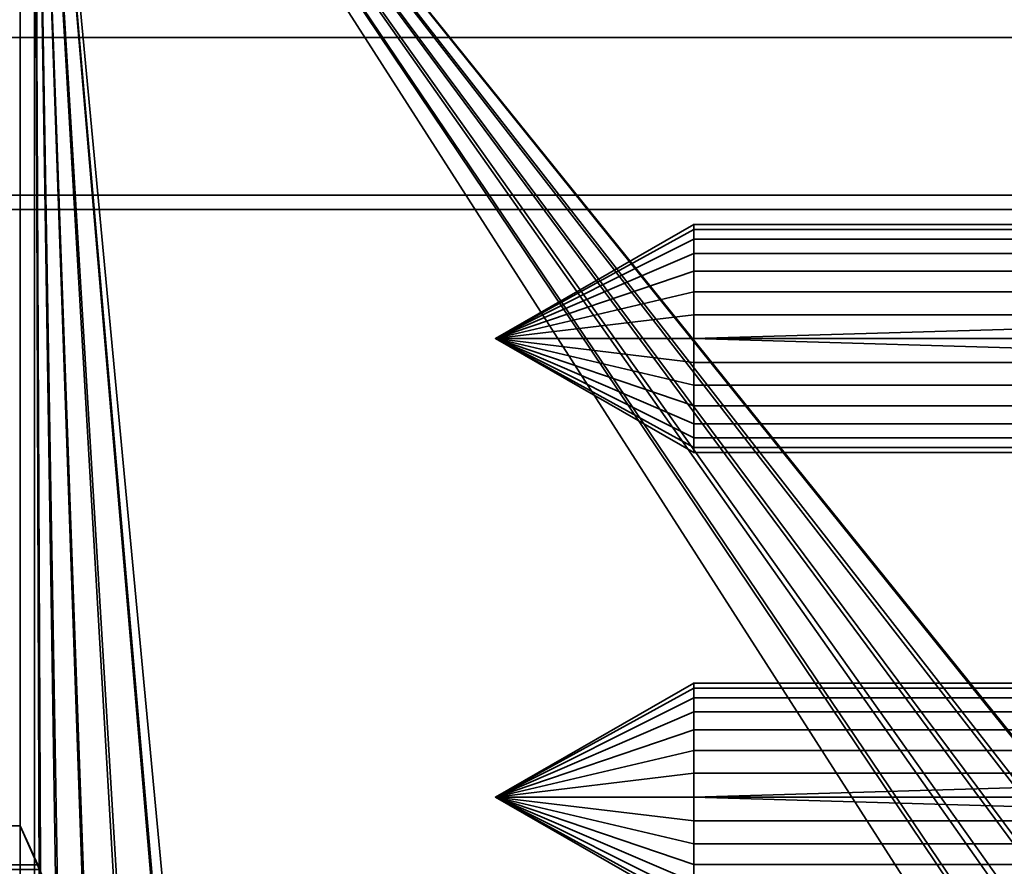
# Model space of a CAD drawing. Header units: millimetres. Extents: x -625 to 3625, y -115 to 71.
# Tile 662 of 1056: x 1987 to 2005, y -20 to -5. Entities that reach past the tile are written whole.
import ezdxf

# ---------------------------------------------------------------- set-up
doc = ezdxf.new("R2010")
doc.units = ezdxf.units.MM
doc.layers.add('152', color=7, linetype='Continuous', true_color=0xffffff)

# ---------------------------------------------------------------- blocks, each defined once
blk = doc.blocks.new('UG_SURFACE_002')
at = {"layer": '152', "color": 252, "linetype": 'Continuous', "lineweight": 35}
for points in [[(2200, -31, 2235), (2200, 69, 2235), (800, 69, 2235), (800, -31, 2235)], [(950, -31, 2085), (950, 69, 2085), (2050, 69, 2085), (2050, -31, 2085)]]:
    blk.add_3dface(points, dxfattribs=at)
blk = doc.blocks.new('UG_SURFACE_083')
at = {"layer": '152', "color": 43, "linetype": 'Continuous', "lineweight": 35}
for points in [[(1987.5, -19.5, 27), (1987.5, -19.5, 16), (1986.5, -19.5, 16), (1986.5, -19.5, 27)], [(1987.5, -19.5, 27), (1986.5, -19.5, 27), (1986.5, -20.184, 27.121), (1987.809, -20.184, 27.121)], [(1987.843, -20.265, 15.848), (1986.5, -20.265, 15.848), (1986.5, -19.5, 16), (1987.5, -19.5, 16)], [(1987.809, -20.184, 27.121), (1987.843, -20.265, 15.848), (1987.5, -19.5, 16)], [(1987.5, -19.5, 16), (1987.5, -19.5, 27), (1987.809, -20.184, 27.121)], [(1987.809, -20.184, 27.121), (1986.5, -20.184, 27.121), (1986.5, -20.786, 27.468), (1988.052, -20.786, 27.468)], [(1987.809, -20.184, 27.121), (1988.052, -20.786, 27.468), (1987.843, -20.265, 15.848)]]:
    blk.add_3dface(points, dxfattribs=at)
blk = doc.blocks.new('UG_SURFACE_095')
at = {"layer": '152', "color": 14, "linetype": 'Continuous', "lineweight": 35}
for points in [[(2031.3, -5.75, 2064.8), (2030, -5.75, 2063.5), (970, -5.75, 2063.5), (968.7, -5.75, 2064.8)], [(2031.3, -34.75, 2064.8), (2031.3, -5.75, 2064.8), (968.7, -5.75, 2064.8), (968.7, -34.75, 2064.8)], [(2030, -5.75, 2063.5), (2027.25, -8.5, 2060.75), (972.75, -8.5, 2060.75), (970, -5.75, 2063.5)], [(2027.25, -8.5, 2060.75), (2027.25, -46.75, 2060.75), (972.75, -46.75, 2060.75), (972.75, -8.5, 2060.75)]]:
    blk.add_3dface(points, dxfattribs=at)
blk = doc.blocks.new('UG_SURFACE_096')
at = {"layer": '152', "color": 7, "linetype": 'Continuous', "lineweight": 35}
for points in [[(972.75, -8.75, 2060.75), (972.75, -46.75, 2060.75), (2027.25, -46.75, 2060.75), (2027.25, -8.75, 2060.75)], [(2027, -8.75, 2060.5), (973, -8.75, 2060.5), (972.75, -8.75, 2060.75), (2027.25, -8.75, 2060.75)], [(2027, -8.75, 2060.5), (2027, -46.75, 2060.5), (973, -46.75, 2060.5), (973, -8.75, 2060.5)]]:
    blk.add_3dface(points, dxfattribs=at)
blk = doc.blocks.new('UG_SURFACE_104')
at = {"layer": '152', "color": 31, "linetype": 'Continuous', "lineweight": 35}
for points in [[(2035.75, -34.75, 2069.25), (2035.75, 50.25, 2069.25), (964.25, 50.25, 2069.25), (964.25, -34.75, 2069.25)], [(1987.75, 3.25, 2021.25), (1987.75, -44.75, 2021.25), (1012.25, -44.75, 2021.25), (1012.25, 3.25, 2021.25)], [(1987.75, 3.25, 2021.25), (2023.178, -49.408, 2056.678), (2021.75, -49.75, 2055.25), (1992.75, -49.75, 2026.25)], [(1987.75, 3.25, 2021.25), (1989.634, -48.597, 2023.134), (1989.382, -48.446, 2022.882), (1988.61, -47.476, 2022.11)], [(1987.75, 3.25, 2021.25), (2024.495, -48.843, 2057.995), (2024.016, -49.207, 2057.516), (2023.178, -49.408, 2056.678)], [(1988.61, -47.476, 2022.11), (1988.394, -47.205, 2021.894), (1987.975, -46.183, 2021.475), (1987.75, 3.25, 2021.25)], [(1992.75, -49.75, 2026.25), (1992.357, -49.682, 2025.857), (1987.75, 3.25, 2021.25)], [(1987.75, 3.25, 2021.25), (1990.943, -49.383, 2024.443), (1989.634, -48.597, 2023.134)], [(1987.75, 3.25, 2021.25), (2025.627, -47.845, 2059.127), (2025.434, -48.131, 2058.934), (2024.495, -48.843, 2057.995)], [(1992.357, -49.682, 2025.857), (1991.071, -49.46, 2024.571), (1990.943, -49.383, 2024.443), (1987.75, 3.25, 2021.25)], [(1987.75, 3.25, 2021.25), (2026.38, -46.543, 2059.88), (2026.257, -46.916, 2059.757), (2025.627, -47.845, 2059.127)], [(1987.75, 3.25, 2021.25), (2026.75, -3.75, 2060.25), (2026.75, -44.75, 2060.25), (2026.712, -45.144, 2060.212)], [(2026.712, -45.144, 2060.212), (2026.659, -45.702, 2060.158), (2026.38, -46.543, 2059.88), (1987.75, 3.25, 2021.25)], [(1987.975, -46.183, 2021.475), (1987.924, -46.058, 2021.424), (1987.75, -44.75, 2021.25), (1987.75, 3.25, 2021.25)], [(2031.25, -3.75, 2064.75), (2031.25, -34.75, 2064.75), (968.75, -34.75, 2064.75), (968.75, -3.75, 2064.75)], [(2026.75, -44.75, 2060.25), (2026.75, -3.75, 2060.25), (973.25, -3.75, 2060.25), (973.25, -44.75, 2060.25)]]:
    blk.add_3dface(points, dxfattribs=at)
blk = doc.blocks.new('UG_SURFACE_106')
at = {"layer": '152', "color": 7, "linetype": 'Continuous', "lineweight": 35}
for points in [[(1012.25, 2.75, 2021.25), (1012.25, -44.75, 2021.25), (1987.75, -44.75, 2021.25), (1987.75, 2.75, 2021.25)], [(1987.5, 2.75, 2021), (1987.5, -44.75, 2021), (1012.5, -44.75, 2021), (1012.5, 2.75, 2021)], [(1987.5, -44.75, 2021), (1987.5, 2.75, 2021), (1987.75, 2.75, 2021.25), (1987.75, -44.75, 2021.25)]]:
    blk.add_3dface(points, dxfattribs=at)
blk = doc.blocks.new('UG_SURFACE_108')
at = {"layer": '152', "color": 31, "linetype": 'Continuous', "lineweight": 35}
for points in [[(1987.75, 3.25, -5), (1987.75, -44.75, -5), (1987.75, -44.75, 2021.25), (1987.75, 3.25, 2021.25)], [(1988.006, -46.039, -5), (1987.75, -44.75, -5), (1987.75, 3.25, -5), (2026.75, -3.75, -5)], [(1987.75, 3.25, 2021.25), (1992.299, -49.631, 2025.799), (1992.75, -49.75, 2026.25), (2021.75, -49.75, 2055.25)], [(1987.75, 3.25, 2021.25), (1987.75, -44.75, 2021.25), (1987.923, -46.054, 2021.423), (1987.924, -46.055, 2021.424)], [(1987.75, 3.25, 2021.25), (1990.815, -49.241, 2024.315), (1992.299, -49.631, 2025.799)], [(1987.924, -46.055, 2021.424), (1988.539, -47.41, 2022.039), (1987.75, 3.25, 2021.25)], [(2021.75, -49.75, 2055.25), (2023.324, -49.348, 2056.824), (1987.75, 3.25, 2021.25)], [(1988.539, -47.41, 2022.039), (1988.593, -47.528, 2022.093), (1989.571, -48.436, 2023.072), (1987.75, 3.25, 2021.25)], [(1987.75, 3.25, 2021.25), (2024.682, -48.674, 2058.182), (2025.753, -47.745, 2059.253), (2025.766, -47.72, 2059.266)], [(1989.571, -48.436, 2023.072), (1990.289, -49.103, 2023.789), (1990.815, -49.241, 2024.315), (1987.75, 3.25, 2021.25)], [(1987.75, 3.25, 2021.25), (2026.467, -46.372, 2059.967), (2026.503, -46.303, 2060.003), (2026.702, -45.05, 2060.202)], [(2023.324, -49.348, 2056.824), (2024.148, -49.138, 2057.648), (2024.682, -48.674, 2058.182), (1987.75, 3.25, 2021.25)], [(2025.766, -47.72, 2059.266), (2026.467, -46.372, 2059.967), (1987.75, 3.25, 2021.25)], [(2026.702, -45.05, 2060.202), (2026.75, -44.75, 2060.25), (2026.75, -3.75, 2060.25), (1987.75, 3.25, 2021.25)], [(1988.603, -47.371, -5), (1988.131, -46.663, -5), (1988.006, -46.039, -5), (2026.75, -3.75, -5)], [(1989.549, -48.509, -5), (1989.214, -48.286, -5), (1988.603, -47.371, -5), (2026.75, -3.75, -5)], [(2026.75, -3.75, -5), (1990.804, -49.348, -5), (1989.549, -48.509, -5)], [(1992.3, -49.66, -5), (1990.837, -49.369, -5), (1990.804, -49.348, -5), (2026.75, -3.75, -5)], [(1992.75, -49.75, -5), (1992.3, -49.66, -5), (2026.75, -3.75, -5)], [(2026.75, -3.75, -5), (2023.332, -49.435, -5), (2021.75, -49.75, -5), (1992.75, -49.75, -5)]]:
    blk.add_3dface(points, dxfattribs=at)
blk = doc.blocks.new('UG_SURFACE_109')
at = {"layer": '152', "color": 7, "linetype": 'Continuous', "lineweight": 35}
for points in [[(1987.5, 2.75, -5), (1987.5, -44.75, -5), (1987.5, -44.75, 2021), (1987.5, 2.75, 2021)], [(1987.75, -44.75, 2021.25), (1987.75, 2.75, 2021.25), (1987.5, 2.75, 2021), (1987.5, -44.75, 2021)], [(1987.75, -44.75, -5), (1987.5, -44.75, -5), (1987.5, 2.75, -5), (1987.75, 2.75, -5)], [(1987.75, 2.75, 2021.25), (1987.75, -44.75, 2021.25), (1987.75, -44.75, -5), (1987.75, 2.75, -5)]]:
    blk.add_3dface(points, dxfattribs=at)
blk = doc.blocks.new('UG_SURFACE_124')
at = {"layer": '152', "color": 252, "linetype": 'Continuous', "lineweight": 35}
for points in [[(1999.264, -9.268, 1827), (1999.264, -9.011, 1826.209), (1995.8, -11, 1826)], [(1999.264, -9.011, 1826.209), (1999.264, -9.098, 1825.382), (1995.8, -11, 1826)], [(1999.264, -9.098, 1825.382), (1999.264, -9.514, 1824.662), (1995.8, -11, 1826)], [(2013.5, -9.011, 1826.209), (1999.264, -9.011, 1826.209), (1999.264, -9.268, 1827), (2013.5, -9.268, 1827)], [(2013.5, -9.098, 1825.382), (1999.264, -9.098, 1825.382), (1999.264, -9.011, 1826.209), (2013.5, -9.011, 1826.209)], [(2013.5, -9.514, 1824.662), (1999.264, -9.514, 1824.662), (1999.264, -9.098, 1825.382), (2013.5, -9.098, 1825.382)], [(1999.264, -9.824, 1827.618), (1999.264, -9.268, 1827), (1995.8, -11, 1826)], [(2013.5, -9.268, 1827), (1999.264, -9.268, 1827), (1999.264, -9.824, 1827.618), (2013.5, -9.824, 1827.618)], [(1999.264, -9.514, 1824.662), (1999.264, -10.187, 1824.173), (1995.8, -11, 1826)], [(2013.5, -10.187, 1824.173), (1999.264, -10.187, 1824.173), (1999.264, -9.514, 1824.662), (2013.5, -9.514, 1824.662)], [(1999.264, -10.584, 1827.956), (1999.264, -9.824, 1827.618), (1995.8, -11, 1826)], [(2013.5, -9.824, 1827.618), (1999.264, -9.824, 1827.618), (1999.264, -10.584, 1827.956), (2013.5, -10.584, 1827.956)], [(1999.264, -10.187, 1824.173), (1999.264, -11, 1824), (1995.8, -11, 1826)], [(2013.5, -11, 1824), (1999.264, -11, 1824), (1999.264, -10.187, 1824.173), (2013.5, -10.187, 1824.173)], [(1999.264, -11, 1828), (1999.264, -10.584, 1827.956), (1995.8, -11, 1826)], [(2013.5, -11.416, 1827.956), (2013.5, -10.584, 1827.956), (1999.264, -11, 1828)], [(2013.5, -10.584, 1827.956), (1999.264, -10.584, 1827.956), (1999.264, -11, 1828)], [(1995.8, -11, 1826), (1999.264, -11.416, 1827.956), (1999.264, -11, 1828)], [(1999.264, -11, 1824), (1999.264, -11.813, 1824.173), (1995.8, -11, 1826)], [(1999.264, -11.813, 1824.173), (1999.264, -12.486, 1824.662), (1995.8, -11, 1826)], [(1999.264, -12.486, 1824.662), (1999.264, -12.902, 1825.382), (1995.8, -11, 1826)], [(1999.264, -12.902, 1825.382), (1999.264, -12.989, 1826.209), (1995.8, -11, 1826)], [(1999.264, -12.989, 1826.209), (1999.264, -12.732, 1827), (1995.8, -11, 1826)], [(1999.264, -12.732, 1827), (1999.264, -12.176, 1827.618), (1995.8, -11, 1826)], [(1999.264, -12.176, 1827.618), (1999.264, -11.416, 1827.956), (1995.8, -11, 1826)], [(2013.5, -11.813, 1824.173), (1999.264, -11.813, 1824.173), (1999.264, -11, 1824), (2013.5, -11, 1824)], [(1999.264, -11, 1828), (1999.264, -11.416, 1827.956), (2013.5, -11.416, 1827.956)], [(2013.5, -11.416, 1827.956), (1999.264, -11.416, 1827.956), (1999.264, -12.176, 1827.618), (2013.5, -12.176, 1827.618)], [(2013.5, -12.486, 1824.662), (1999.264, -12.486, 1824.662), (1999.264, -11.813, 1824.173), (2013.5, -11.813, 1824.173)], [(2013.5, -12.176, 1827.618), (1999.264, -12.176, 1827.618), (1999.264, -12.732, 1827), (2013.5, -12.732, 1827)], [(2013.5, -12.902, 1825.382), (1999.264, -12.902, 1825.382), (1999.264, -12.486, 1824.662), (2013.5, -12.486, 1824.662)], [(2013.5, -12.732, 1827), (1999.264, -12.732, 1827), (1999.264, -12.989, 1826.209), (2013.5, -12.989, 1826.209)], [(2013.5, -12.989, 1826.209), (1999.264, -12.989, 1826.209), (1999.264, -12.902, 1825.382), (2013.5, -12.902, 1825.382)]]:
    blk.add_3dface(points, dxfattribs=at)
blk = doc.blocks.new('UG_SURFACE_128')
at = {"layer": '152', "color": 252, "linetype": 'Continuous', "lineweight": 35}
for points in [[(1999.264, -9.268, 1735), (1999.264, -9.011, 1734.209), (1995.8, -11, 1734)], [(1999.264, -9.011, 1734.209), (1999.264, -9.098, 1733.382), (1995.8, -11, 1734)], [(1999.264, -9.098, 1733.382), (1999.264, -9.514, 1732.662), (1995.8, -11, 1734)], [(2013.5, -9.011, 1734.209), (1999.264, -9.011, 1734.209), (1999.264, -9.268, 1735), (2013.5, -9.268, 1735)], [(2013.5, -9.098, 1733.382), (1999.264, -9.098, 1733.382), (1999.264, -9.011, 1734.209), (2013.5, -9.011, 1734.209)], [(2013.5, -9.514, 1732.662), (1999.264, -9.514, 1732.662), (1999.264, -9.098, 1733.382), (2013.5, -9.098, 1733.382)], [(1999.264, -9.824, 1735.618), (1999.264, -9.268, 1735), (1995.8, -11, 1734)], [(2013.5, -9.268, 1735), (1999.264, -9.268, 1735), (1999.264, -9.824, 1735.618), (2013.5, -9.824, 1735.618)], [(1999.264, -9.514, 1732.662), (1999.264, -10.187, 1732.173), (1995.8, -11, 1734)], [(2013.5, -10.187, 1732.173), (1999.264, -10.187, 1732.173), (1999.264, -9.514, 1732.662), (2013.5, -9.514, 1732.662)], [(1999.264, -10.584, 1735.956), (1999.264, -9.824, 1735.618), (1995.8, -11, 1734)], [(2013.5, -9.824, 1735.618), (1999.264, -9.824, 1735.618), (1999.264, -10.584, 1735.956), (2013.5, -10.584, 1735.956)], [(1999.264, -10.187, 1732.173), (1999.264, -11, 1732), (1995.8, -11, 1734)], [(2013.5, -11, 1732), (1999.264, -11, 1732), (1999.264, -10.187, 1732.173), (2013.5, -10.187, 1732.173)], [(1999.264, -11, 1736), (1999.264, -10.584, 1735.956), (1995.8, -11, 1734)], [(2013.5, -11.416, 1735.956), (2013.5, -10.584, 1735.956), (1999.264, -11, 1736)], [(2013.5, -10.584, 1735.956), (1999.264, -10.584, 1735.956), (1999.264, -11, 1736)], [(1995.8, -11, 1734), (1999.264, -11.416, 1735.956), (1999.264, -11, 1736)], [(1999.264, -11, 1732), (1999.264, -11.813, 1732.173), (1995.8, -11, 1734)], [(1999.264, -11.813, 1732.173), (1999.264, -12.486, 1732.662), (1995.8, -11, 1734)], [(1999.264, -12.486, 1732.662), (1999.264, -12.902, 1733.382), (1995.8, -11, 1734)], [(1999.264, -12.902, 1733.382), (1999.264, -12.989, 1734.209), (1995.8, -11, 1734)], [(1999.264, -12.989, 1734.209), (1999.264, -12.732, 1735), (1995.8, -11, 1734)], [(1999.264, -12.732, 1735), (1999.264, -12.176, 1735.618), (1995.8, -11, 1734)], [(1999.264, -12.176, 1735.618), (1999.264, -11.416, 1735.956), (1995.8, -11, 1734)], [(2013.5, -11.813, 1732.173), (1999.264, -11.813, 1732.173), (1999.264, -11, 1732), (2013.5, -11, 1732)], [(1999.264, -11, 1736), (1999.264, -11.416, 1735.956), (2013.5, -11.416, 1735.956)], [(2013.5, -11.416, 1735.956), (1999.264, -11.416, 1735.956), (1999.264, -12.176, 1735.618), (2013.5, -12.176, 1735.618)], [(2013.5, -12.486, 1732.662), (1999.264, -12.486, 1732.662), (1999.264, -11.813, 1732.173), (2013.5, -11.813, 1732.173)], [(2013.5, -12.176, 1735.618), (1999.264, -12.176, 1735.618), (1999.264, -12.732, 1735), (2013.5, -12.732, 1735)], [(2013.5, -12.902, 1733.382), (1999.264, -12.902, 1733.382), (1999.264, -12.486, 1732.662), (2013.5, -12.486, 1732.662)], [(2013.5, -12.732, 1735), (1999.264, -12.732, 1735), (1999.264, -12.989, 1734.209), (2013.5, -12.989, 1734.209)], [(2013.5, -12.989, 1734.209), (1999.264, -12.989, 1734.209), (1999.264, -12.902, 1733.382), (2013.5, -12.902, 1733.382)]]:
    blk.add_3dface(points, dxfattribs=at)
blk = doc.blocks.new('UG_SURFACE_129')
at = {"layer": '152', "color": 252, "linetype": 'Continuous', "lineweight": 35}
for points in [[(1999.264, -17.268, 1859), (1999.264, -17.011, 1858.209), (1995.8, -19, 1858)], [(1999.264, -17.011, 1858.209), (1999.264, -17.098, 1857.382), (1995.8, -19, 1858)], [(2013.5, -17.011, 1858.209), (1999.264, -17.011, 1858.209), (1999.264, -17.268, 1859), (2013.5, -17.268, 1859)], [(2013.5, -17.098, 1857.382), (1999.264, -17.098, 1857.382), (1999.264, -17.011, 1858.209), (2013.5, -17.011, 1858.209)], [(1999.264, -17.098, 1857.382), (1999.264, -17.514, 1856.662), (1995.8, -19, 1858)], [(2013.5, -17.514, 1856.662), (1999.264, -17.514, 1856.662), (1999.264, -17.098, 1857.382), (2013.5, -17.098, 1857.382)], [(1999.264, -17.824, 1859.618), (1999.264, -17.268, 1859), (1995.8, -19, 1858)], [(2013.5, -17.268, 1859), (1999.264, -17.268, 1859), (1999.264, -17.824, 1859.618), (2013.5, -17.824, 1859.618)], [(1999.264, -17.514, 1856.662), (1999.264, -18.187, 1856.173), (1995.8, -19, 1858)], [(2013.5, -18.187, 1856.173), (1999.264, -18.187, 1856.173), (1999.264, -17.514, 1856.662), (2013.5, -17.514, 1856.662)], [(1999.264, -18.584, 1859.956), (1999.264, -17.824, 1859.618), (1995.8, -19, 1858)], [(2013.5, -17.824, 1859.618), (1999.264, -17.824, 1859.618), (1999.264, -18.584, 1859.956), (2013.5, -18.584, 1859.956)], [(1999.264, -18.187, 1856.173), (1999.264, -19, 1856), (1995.8, -19, 1858)], [(2013.5, -19, 1856), (1999.264, -19, 1856), (1999.264, -18.187, 1856.173), (2013.5, -18.187, 1856.173)], [(1999.264, -19, 1860), (1999.264, -18.584, 1859.956), (1995.8, -19, 1858)], [(2013.5, -19.416, 1859.956), (2013.5, -18.584, 1859.956), (1999.264, -19, 1860)], [(2013.5, -18.584, 1859.956), (1999.264, -18.584, 1859.956), (1999.264, -19, 1860)], [(1995.8, -19, 1858), (1999.264, -19.416, 1859.956), (1999.264, -19, 1860)], [(1999.264, -19, 1856), (1999.264, -19.813, 1856.173), (1995.8, -19, 1858)], [(1999.264, -19.813, 1856.173), (1999.264, -20.486, 1856.662), (1995.8, -19, 1858)], [(1999.264, -20.486, 1856.662), (1999.264, -20.902, 1857.382), (1995.8, -19, 1858)], [(1999.264, -20.902, 1857.382), (1999.264, -20.989, 1858.209), (1995.8, -19, 1858)], [(1999.264, -20.989, 1858.209), (1999.264, -20.732, 1859), (1995.8, -19, 1858)], [(1999.264, -20.732, 1859), (1999.264, -20.176, 1859.618), (1995.8, -19, 1858)], [(1999.264, -20.176, 1859.618), (1999.264, -19.416, 1859.956), (1995.8, -19, 1858)], [(2013.5, -19.813, 1856.173), (1999.264, -19.813, 1856.173), (1999.264, -19, 1856), (2013.5, -19, 1856)], [(1999.264, -19, 1860), (1999.264, -19.416, 1859.956), (2013.5, -19.416, 1859.956)], [(2013.5, -19.416, 1859.956), (1999.264, -19.416, 1859.956), (1999.264, -20.176, 1859.618), (2013.5, -20.176, 1859.618)], [(2013.5, -20.486, 1856.662), (1999.264, -20.486, 1856.662), (1999.264, -19.813, 1856.173), (2013.5, -19.813, 1856.173)], [(2013.5, -20.176, 1859.618), (1999.264, -20.176, 1859.618), (1999.264, -20.732, 1859), (2013.5, -20.732, 1859)]]:
    blk.add_3dface(points, dxfattribs=at)
blk = doc.blocks.new('UG_SURFACE_132')
at = {"layer": '152', "color": 252, "linetype": 'Continuous', "lineweight": 35}
for points in [[(1999.264, -17.268, 1703), (1999.264, -17.011, 1702.209), (1995.8, -19, 1702)], [(1999.264, -17.011, 1702.209), (1999.264, -17.098, 1701.382), (1995.8, -19, 1702)], [(2013.5, -17.011, 1702.209), (1999.264, -17.011, 1702.209), (1999.264, -17.268, 1703), (2013.5, -17.268, 1703)], [(2013.5, -17.098, 1701.382), (1999.264, -17.098, 1701.382), (1999.264, -17.011, 1702.209), (2013.5, -17.011, 1702.209)], [(1999.264, -17.098, 1701.382), (1999.264, -17.514, 1700.662), (1995.8, -19, 1702)], [(2013.5, -17.514, 1700.662), (1999.264, -17.514, 1700.662), (1999.264, -17.098, 1701.382), (2013.5, -17.098, 1701.382)], [(1999.264, -17.824, 1703.618), (1999.264, -17.268, 1703), (1995.8, -19, 1702)], [(2013.5, -17.268, 1703), (1999.264, -17.268, 1703), (1999.264, -17.824, 1703.618), (2013.5, -17.824, 1703.618)], [(1999.264, -17.514, 1700.662), (1999.264, -18.187, 1700.173), (1995.8, -19, 1702)], [(2013.5, -18.187, 1700.173), (1999.264, -18.187, 1700.173), (1999.264, -17.514, 1700.662), (2013.5, -17.514, 1700.662)], [(1999.264, -18.584, 1703.956), (1999.264, -17.824, 1703.618), (1995.8, -19, 1702)], [(2013.5, -17.824, 1703.618), (1999.264, -17.824, 1703.618), (1999.264, -18.584, 1703.956), (2013.5, -18.584, 1703.956)], [(1999.264, -18.187, 1700.173), (1999.264, -19, 1700), (1995.8, -19, 1702)], [(2013.5, -19, 1700), (1999.264, -19, 1700), (1999.264, -18.187, 1700.173), (2013.5, -18.187, 1700.173)], [(1999.264, -19, 1704), (1999.264, -18.584, 1703.956), (1995.8, -19, 1702)], [(2013.5, -19.416, 1703.956), (2013.5, -18.584, 1703.956), (1999.264, -19, 1704)], [(2013.5, -18.584, 1703.956), (1999.264, -18.584, 1703.956), (1999.264, -19, 1704)], [(1995.8, -19, 1702), (1999.264, -19.416, 1703.956), (1999.264, -19, 1704)], [(1999.264, -19, 1700), (1999.264, -19.813, 1700.173), (1995.8, -19, 1702)], [(1999.264, -19.813, 1700.173), (1999.264, -20.486, 1700.662), (1995.8, -19, 1702)], [(1999.264, -20.486, 1700.662), (1999.264, -20.902, 1701.382), (1995.8, -19, 1702)], [(1999.264, -20.902, 1701.382), (1999.264, -20.989, 1702.209), (1995.8, -19, 1702)], [(1999.264, -20.989, 1702.209), (1999.264, -20.732, 1703), (1995.8, -19, 1702)], [(1999.264, -20.732, 1703), (1999.264, -20.176, 1703.618), (1995.8, -19, 1702)], [(1999.264, -20.176, 1703.618), (1999.264, -19.416, 1703.956), (1995.8, -19, 1702)], [(2013.5, -19.813, 1700.173), (1999.264, -19.813, 1700.173), (1999.264, -19, 1700), (2013.5, -19, 1700)], [(1999.264, -19, 1704), (1999.264, -19.416, 1703.956), (2013.5, -19.416, 1703.956)], [(2013.5, -19.416, 1703.956), (1999.264, -19.416, 1703.956), (1999.264, -20.176, 1703.618), (2013.5, -20.176, 1703.618)], [(2013.5, -20.486, 1700.662), (1999.264, -20.486, 1700.662), (1999.264, -19.813, 1700.173), (2013.5, -19.813, 1700.173)], [(2013.5, -20.176, 1703.618), (1999.264, -20.176, 1703.618), (1999.264, -20.732, 1703), (2013.5, -20.732, 1703)]]:
    blk.add_3dface(points, dxfattribs=at)
blk = doc.blocks.new('UG_SURFACE_134')
at = {"layer": '152', "color": 252, "linetype": 'Continuous', "lineweight": 35}
for points in [[(1999.264, -17.268, 268), (1999.264, -17.011, 267.209), (1995.8, -19, 267)], [(1999.264, -17.011, 267.209), (1999.264, -17.098, 266.382), (1995.8, -19, 267)], [(2013.5, -17.011, 267.209), (1999.264, -17.011, 267.209), (1999.264, -17.268, 268), (2013.5, -17.268, 268)], [(2013.5, -17.098, 266.382), (1999.264, -17.098, 266.382), (1999.264, -17.011, 267.209), (2013.5, -17.011, 267.209)], [(1999.264, -17.098, 266.382), (1999.264, -17.514, 265.662), (1995.8, -19, 267)], [(2013.5, -17.514, 265.662), (1999.264, -17.514, 265.662), (1999.264, -17.098, 266.382), (2013.5, -17.098, 266.382)], [(1999.264, -17.824, 268.618), (1999.264, -17.268, 268), (1995.8, -19, 267)], [(2013.5, -17.268, 268), (1999.264, -17.268, 268), (1999.264, -17.824, 268.618), (2013.5, -17.824, 268.618)], [(1999.264, -17.514, 265.662), (1999.264, -18.187, 265.173), (1995.8, -19, 267)], [(2013.5, -18.187, 265.173), (1999.264, -18.187, 265.173), (1999.264, -17.514, 265.662), (2013.5, -17.514, 265.662)], [(1999.264, -18.584, 268.956), (1999.264, -17.824, 268.618), (1995.8, -19, 267)], [(2013.5, -17.824, 268.618), (1999.264, -17.824, 268.618), (1999.264, -18.584, 268.956), (2013.5, -18.584, 268.956)], [(1999.264, -18.187, 265.173), (1999.264, -19, 265), (1995.8, -19, 267)], [(2013.5, -19, 265), (1999.264, -19, 265), (1999.264, -18.187, 265.173), (2013.5, -18.187, 265.173)], [(1999.264, -19, 269), (1999.264, -18.584, 268.956), (1995.8, -19, 267)], [(2013.5, -18.584, 268.956), (1999.264, -18.584, 268.956), (1999.264, -19, 269)], [(1999.264, -19, 269), (2013.5, -19.416, 268.956), (2013.5, -18.584, 268.956)], [(1995.8, -19, 267), (1999.264, -19.416, 268.956), (1999.264, -19, 269)], [(1999.264, -19, 265), (1999.264, -19.813, 265.173), (1995.8, -19, 267)], [(1999.264, -19.813, 265.173), (1999.264, -20.486, 265.662), (1995.8, -19, 267)], [(1999.264, -20.486, 265.662), (1999.264, -20.902, 266.382), (1995.8, -19, 267)], [(1999.264, -20.902, 266.382), (1999.264, -20.989, 267.209), (1995.8, -19, 267)], [(1999.264, -20.989, 267.209), (1999.264, -20.732, 268), (1995.8, -19, 267)], [(1999.264, -20.732, 268), (1999.264, -20.176, 268.618), (1995.8, -19, 267)], [(1999.264, -20.176, 268.618), (1999.264, -19.416, 268.956), (1995.8, -19, 267)], [(2013.5, -19.813, 265.173), (1999.264, -19.813, 265.173), (1999.264, -19, 265), (2013.5, -19, 265)], [(1999.264, -19, 269), (1999.264, -19.416, 268.956), (2013.5, -19.416, 268.956)], [(2013.5, -19.416, 268.956), (1999.264, -19.416, 268.956), (1999.264, -20.176, 268.618), (2013.5, -20.176, 268.618)], [(2013.5, -20.486, 265.662), (1999.264, -20.486, 265.662), (1999.264, -19.813, 265.173), (2013.5, -19.813, 265.173)], [(2013.5, -20.176, 268.618), (1999.264, -20.176, 268.618), (1999.264, -20.732, 268), (2013.5, -20.732, 268)]]:
    blk.add_3dface(points, dxfattribs=at)
blk = doc.blocks.new('UG_SURFACE_136')
at = {"layer": '152', "color": 252, "linetype": 'Continuous', "lineweight": 35}
for points in [[(1999.264, -9.268, 300), (1999.264, -9.011, 299.209), (1995.8, -11, 299)], [(1999.264, -9.011, 299.209), (1999.264, -9.098, 298.382), (1995.8, -11, 299)], [(1999.264, -9.098, 298.382), (1999.264, -9.514, 297.662), (1995.8, -11, 299)], [(2013.5, -9.011, 299.209), (1999.264, -9.011, 299.209), (1999.264, -9.268, 300), (2013.5, -9.268, 300)], [(2013.5, -9.098, 298.382), (1999.264, -9.098, 298.382), (1999.264, -9.011, 299.209), (2013.5, -9.011, 299.209)], [(2013.5, -9.514, 297.662), (1999.264, -9.514, 297.662), (1999.264, -9.098, 298.382), (2013.5, -9.098, 298.382)], [(1999.264, -9.824, 300.618), (1999.264, -9.268, 300), (1995.8, -11, 299)], [(2013.5, -9.268, 300), (1999.264, -9.268, 300), (1999.264, -9.824, 300.618), (2013.5, -9.824, 300.618)], [(1999.264, -9.514, 297.662), (1999.264, -10.187, 297.173), (1995.8, -11, 299)], [(2013.5, -10.187, 297.173), (1999.264, -10.187, 297.173), (1999.264, -9.514, 297.662), (2013.5, -9.514, 297.662)], [(1999.264, -10.584, 300.956), (1999.264, -9.824, 300.618), (1995.8, -11, 299)], [(2013.5, -9.824, 300.618), (1999.264, -9.824, 300.618), (1999.264, -10.584, 300.956), (2013.5, -10.584, 300.956)], [(1999.264, -10.187, 297.173), (1999.264, -11, 297), (1995.8, -11, 299)], [(2013.5, -11, 297), (1999.264, -11, 297), (1999.264, -10.187, 297.173), (2013.5, -10.187, 297.173)], [(1999.264, -11, 301), (1999.264, -10.584, 300.956), (1995.8, -11, 299)], [(2013.5, -11.416, 300.956), (2013.5, -10.584, 300.956), (1999.264, -11, 301)], [(2013.5, -10.584, 300.956), (1999.264, -10.584, 300.956), (1999.264, -11, 301)], [(1995.8, -11, 299), (1999.264, -11.416, 300.956), (1999.264, -11, 301)], [(1999.264, -11, 297), (1999.264, -11.813, 297.173), (1995.8, -11, 299)], [(1999.264, -11.813, 297.173), (1999.264, -12.486, 297.662), (1995.8, -11, 299)], [(1999.264, -12.486, 297.662), (1999.264, -12.902, 298.382), (1995.8, -11, 299)], [(1999.264, -12.902, 298.382), (1999.264, -12.989, 299.209), (1995.8, -11, 299)], [(1999.264, -12.989, 299.209), (1999.264, -12.732, 300), (1995.8, -11, 299)], [(1999.264, -12.732, 300), (1999.264, -12.176, 300.618), (1995.8, -11, 299)], [(1999.264, -12.176, 300.618), (1999.264, -11.416, 300.956), (1995.8, -11, 299)], [(2013.5, -11.813, 297.173), (1999.264, -11.813, 297.173), (1999.264, -11, 297), (2013.5, -11, 297)], [(1999.264, -11, 301), (1999.264, -11.416, 300.956), (2013.5, -11.416, 300.956)], [(2013.5, -11.416, 300.956), (1999.264, -11.416, 300.956), (1999.264, -12.176, 300.618), (2013.5, -12.176, 300.618)], [(2013.5, -12.486, 297.662), (1999.264, -12.486, 297.662), (1999.264, -11.813, 297.173), (2013.5, -11.813, 297.173)], [(2013.5, -12.176, 300.618), (1999.264, -12.176, 300.618), (1999.264, -12.732, 300), (2013.5, -12.732, 300)], [(2013.5, -12.902, 298.382), (1999.264, -12.902, 298.382), (1999.264, -12.486, 297.662), (2013.5, -12.486, 297.662)], [(2013.5, -12.732, 300), (1999.264, -12.732, 300), (1999.264, -12.989, 299.209), (2013.5, -12.989, 299.209)], [(2013.5, -12.989, 299.209), (1999.264, -12.989, 299.209), (1999.264, -12.902, 298.382), (2013.5, -12.902, 298.382)]]:
    blk.add_3dface(points, dxfattribs=at)
blk = doc.blocks.new('UG_SURFACE_138')
at = {"layer": '152', "color": 252, "linetype": 'Continuous', "lineweight": 35}
for points in [[(1999.264, -17.268, 424), (1999.264, -17.011, 423.209), (1995.8, -19, 423)], [(1999.264, -17.011, 423.209), (1999.264, -17.098, 422.382), (1995.8, -19, 423)], [(2013.5, -17.011, 423.209), (1999.264, -17.011, 423.209), (1999.264, -17.268, 424), (2013.5, -17.268, 424)], [(2013.5, -17.098, 422.382), (1999.264, -17.098, 422.382), (1999.264, -17.011, 423.209), (2013.5, -17.011, 423.209)], [(1999.264, -17.098, 422.382), (1999.264, -17.514, 421.662), (1995.8, -19, 423)], [(2013.5, -17.514, 421.662), (1999.264, -17.514, 421.662), (1999.264, -17.098, 422.382), (2013.5, -17.098, 422.382)], [(1999.264, -17.824, 424.618), (1999.264, -17.268, 424), (1995.8, -19, 423)], [(2013.5, -17.268, 424), (1999.264, -17.268, 424), (1999.264, -17.824, 424.618), (2013.5, -17.824, 424.618)], [(1999.264, -17.514, 421.662), (1999.264, -18.187, 421.173), (1995.8, -19, 423)], [(2013.5, -18.187, 421.173), (1999.264, -18.187, 421.173), (1999.264, -17.514, 421.662), (2013.5, -17.514, 421.662)], [(1999.264, -18.584, 424.956), (1999.264, -17.824, 424.618), (1995.8, -19, 423)], [(2013.5, -17.824, 424.618), (1999.264, -17.824, 424.618), (1999.264, -18.584, 424.956), (2013.5, -18.584, 424.956)], [(1999.264, -18.187, 421.173), (1999.264, -19, 421), (1995.8, -19, 423)], [(2013.5, -19, 421), (1999.264, -19, 421), (1999.264, -18.187, 421.173), (2013.5, -18.187, 421.173)], [(1999.264, -19, 425), (1999.264, -18.584, 424.956), (1995.8, -19, 423)], [(2013.5, -18.584, 424.956), (1999.264, -18.584, 424.956), (1999.264, -19, 425)], [(1999.264, -19, 425), (2013.5, -19.416, 424.956), (2013.5, -18.584, 424.956)], [(1995.8, -19, 423), (1999.264, -19.416, 424.956), (1999.264, -19, 425)], [(1999.264, -19, 421), (1999.264, -19.813, 421.173), (1995.8, -19, 423)], [(1999.264, -19.813, 421.173), (1999.264, -20.486, 421.662), (1995.8, -19, 423)], [(1999.264, -20.486, 421.662), (1999.264, -20.902, 422.382), (1995.8, -19, 423)], [(1999.264, -20.902, 422.382), (1999.264, -20.989, 423.209), (1995.8, -19, 423)], [(1999.264, -20.989, 423.209), (1999.264, -20.732, 424), (1995.8, -19, 423)], [(1999.264, -20.732, 424), (1999.264, -20.176, 424.618), (1995.8, -19, 423)], [(1999.264, -20.176, 424.618), (1999.264, -19.416, 424.956), (1995.8, -19, 423)], [(2013.5, -19.813, 421.173), (1999.264, -19.813, 421.173), (1999.264, -19, 421), (2013.5, -19, 421)], [(1999.264, -19, 425), (1999.264, -19.416, 424.956), (2013.5, -19.416, 424.956)], [(2013.5, -19.416, 424.956), (1999.264, -19.416, 424.956), (1999.264, -20.176, 424.618), (2013.5, -20.176, 424.618)], [(2013.5, -20.486, 421.662), (1999.264, -20.486, 421.662), (1999.264, -19.813, 421.173), (2013.5, -19.813, 421.173)], [(2013.5, -20.176, 424.618), (1999.264, -20.176, 424.618), (1999.264, -20.732, 424), (2013.5, -20.732, 424)]]:
    blk.add_3dface(points, dxfattribs=at)
blk = doc.blocks.new('UG_SURFACE_149')
at = {"layer": '152', "color": 252, "linetype": 'Continuous', "lineweight": 35}
for points in [[(1999.264, -9.268, 392), (1999.264, -9.011, 391.209), (1995.8, -11, 391)], [(1999.264, -9.011, 391.209), (1999.264, -9.098, 390.382), (1995.8, -11, 391)], [(1999.264, -9.098, 390.382), (1999.264, -9.514, 389.662), (1995.8, -11, 391)], [(2013.5, -9.011, 391.209), (1999.264, -9.011, 391.209), (1999.264, -9.268, 392), (2013.5, -9.268, 392)], [(2013.5, -9.098, 390.382), (1999.264, -9.098, 390.382), (1999.264, -9.011, 391.209), (2013.5, -9.011, 391.209)], [(2013.5, -9.514, 389.662), (1999.264, -9.514, 389.662), (1999.264, -9.098, 390.382), (2013.5, -9.098, 390.382)], [(1999.264, -9.824, 392.618), (1999.264, -9.268, 392), (1995.8, -11, 391)], [(2013.5, -9.268, 392), (1999.264, -9.268, 392), (1999.264, -9.824, 392.618), (2013.5, -9.824, 392.618)], [(1999.264, -9.514, 389.662), (1999.264, -10.187, 389.173), (1995.8, -11, 391)], [(2013.5, -10.187, 389.173), (1999.264, -10.187, 389.173), (1999.264, -9.514, 389.662), (2013.5, -9.514, 389.662)], [(1999.264, -10.584, 392.956), (1999.264, -9.824, 392.618), (1995.8, -11, 391)], [(2013.5, -9.824, 392.618), (1999.264, -9.824, 392.618), (1999.264, -10.584, 392.956), (2013.5, -10.584, 392.956)], [(1999.264, -10.187, 389.173), (1999.264, -11, 389), (1995.8, -11, 391)], [(2013.5, -11, 389), (1999.264, -11, 389), (1999.264, -10.187, 389.173), (2013.5, -10.187, 389.173)], [(1999.264, -11, 393), (1999.264, -10.584, 392.956), (1995.8, -11, 391)], [(2013.5, -11.416, 392.956), (2013.5, -10.584, 392.956), (1999.264, -11, 393)], [(2013.5, -10.584, 392.956), (1999.264, -10.584, 392.956), (1999.264, -11, 393)], [(1995.8, -11, 391), (1999.264, -11.416, 392.956), (1999.264, -11, 393)], [(1999.264, -11, 389), (1999.264, -11.813, 389.173), (1995.8, -11, 391)], [(1999.264, -11.813, 389.173), (1999.264, -12.486, 389.662), (1995.8, -11, 391)], [(1999.264, -12.486, 389.662), (1999.264, -12.902, 390.382), (1995.8, -11, 391)], [(1999.264, -12.902, 390.382), (1999.264, -12.989, 391.209), (1995.8, -11, 391)], [(1999.264, -12.989, 391.209), (1999.264, -12.732, 392), (1995.8, -11, 391)], [(1999.264, -12.732, 392), (1999.264, -12.176, 392.618), (1995.8, -11, 391)], [(1999.264, -12.176, 392.618), (1999.264, -11.416, 392.956), (1995.8, -11, 391)], [(2013.5, -11.813, 389.173), (1999.264, -11.813, 389.173), (1999.264, -11, 389), (2013.5, -11, 389)], [(1999.264, -11, 393), (1999.264, -11.416, 392.956), (2013.5, -11.416, 392.956)], [(2013.5, -11.416, 392.956), (1999.264, -11.416, 392.956), (1999.264, -12.176, 392.618), (2013.5, -12.176, 392.618)], [(2013.5, -12.486, 389.662), (1999.264, -12.486, 389.662), (1999.264, -11.813, 389.173), (2013.5, -11.813, 389.173)], [(2013.5, -12.176, 392.618), (1999.264, -12.176, 392.618), (1999.264, -12.732, 392), (2013.5, -12.732, 392)], [(2013.5, -12.902, 390.382), (1999.264, -12.902, 390.382), (1999.264, -12.486, 389.662), (2013.5, -12.486, 389.662)], [(2013.5, -12.732, 392), (1999.264, -12.732, 392), (1999.264, -12.989, 391.209), (2013.5, -12.989, 391.209)], [(2013.5, -12.989, 391.209), (1999.264, -12.989, 391.209), (1999.264, -12.902, 390.382), (2013.5, -12.902, 390.382)]]:
    blk.add_3dface(points, dxfattribs=at)

msp = doc.modelspace()

# ---------------------------------------------------------------- linework, layer by layer
at = {"layer": '152', "color": 252, "linetype": 'Continuous', "lineweight": -3, "true_color": 0x939598}
for p, q in [((1987.75, 3.25, -5), (1987.75, -44.75, -5)), ((1987.75, 3.25, 2021.25), (1987.75, -44.75, 2021.25)), ((1987.75, 3.25, 2021.25), (1987.75, -44.75, 2021.25)), ((1987.5, 2.75, 2021), (1987.5, -44.75, 2021)), ((1987.5, 2.75, 2021), (1987.5, -44.75, 2021)), ((1987.5, 2.75, -5), (1987.5, -44.75, -5)), ((1987.75, 2.75, -5), (1987.75, -44.75, -5)), ((1987.75, 2.75, 2021.25), (1987.75, -44.75, 2021.25)), ((1987.75, 2.75, 2021.25), (1987.75, -44.75, 2021.25)), ((2031.3, -5.75, 2064.8), (968.7, -5.75, 2064.8)), ((2030, -5.75, 2063.5), (970, -5.75, 2063.5)), ((2027.25, -8.5, 2060.75), (972.75, -8.5, 2060.75)), ((2027.25, -8.75, 2060.75), (972.75, -8.75, 2060.75)), ((2027, -8.75, 2060.5), (973, -8.75, 2060.5)), ((1987.5, -19.5, 16), (1986.5, -19.5, 16)), ((1987.5, -19.5, 27), (1986.5, -19.5, 27)), ((1987.5, -19.5, 27), (1987.5, -19.5, 16))]:
    msp.add_line(p, q, dxfattribs=at)
at = {"layer": '152', "color": 252, "linetype": 'Continuous', "lineweight": -3, "true_color": 0x939598, "extrusion": (1, 0, 0)}
for centre in [(-11, 1826, 1999.264), (-11, 1734, 1999.264), (-11, 299, 1999.264), (-11, 391, 1999.264), (-19, 1858, 1999.264), (-19, 1702, 1999.264), (-19, 267, 1999.264), (-19, 423, 1999.264)]:
    msp.add_circle(centre, 2, dxfattribs=at)
at = {"layer": '152', "color": 252, "linetype": 'Continuous', "lineweight": -3, "true_color": 0x939598}
msp.add_open_spline([(1987.5, -19.5, 27), (1987.822, -20.174, 27), (1988.086, -20.864, 27.362), (1988.216, -21.232, 28)], degree=3, dxfattribs=at)
msp.add_open_spline([(1988.308, -21.5, 14), (1988.308, -21.5, 14.551), (1988.231, -21.261, 15.084), (1987.946, -20.503, 15.808), (1987.737, -19.996, 16), (1987.5, -19.5, 16)], degree=3, knots=[0, 0, 0, 0, 0.5, 0.5, 1, 1, 1, 1], dxfattribs=at)

# ---------------------------------------------------------------- block references
for name in ['UG_SURFACE_083', 'UG_SURFACE_002', 'UG_SURFACE_104', 'UG_SURFACE_108', 'UG_SURFACE_106', 'UG_SURFACE_109', 'UG_SURFACE_095', 'UG_SURFACE_124', 'UG_SURFACE_128', 'UG_SURFACE_136', 'UG_SURFACE_149', 'UG_SURFACE_096', 'UG_SURFACE_129', 'UG_SURFACE_132', 'UG_SURFACE_134', 'UG_SURFACE_138']:
    msp.add_blockref(name, (0, 0), dxfattribs=at)

doc.saveas('drawing.dxf')
